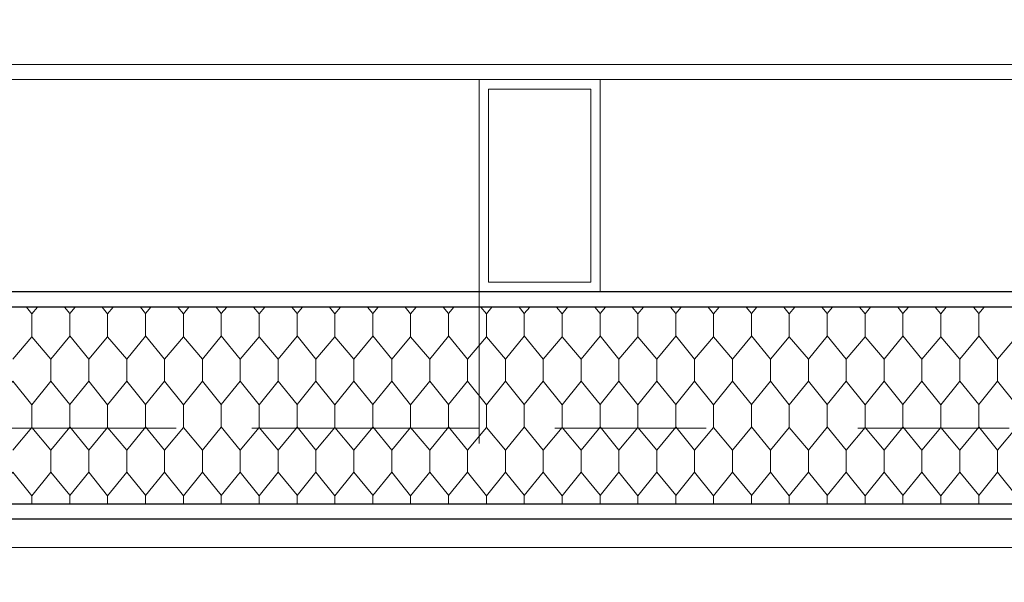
# Model space of a CAD drawing. Header units: metres. Extents: x 1306 to 1412, y -79 to 41.
# Tile 625 of 656: x 1349.917 to 1350.567, y 16.87 to 17.241. Entities that reach past the tile are written whole.
import ezdxf

# ---------------------------------------------------------------- set-up
doc = ezdxf.new("R2010")
doc.units = ezdxf.units.M
doc.header["$PDMODE"] = 65
doc.linetypes.add('AUSGEZOGEN', pattern=[0])
doc.linetypes.add('VERDECKT2_S2', pattern=[0.15, 0.1, -0.05])
doc.layers.add('XR$2$_40732', color=7, linetype='Continuous')
for name, color, linetype, lineweight in [('XR$2$Fenster', 3, 'AUSGEZOGEN', 18), ('XR$2$Wand Mauerwerk nt', 7, 'AUSGEZOGEN', 25), ('XR$3$Maßlinie 1_50', 7, 'AUSGEZOGEN', 25), ('XR$5$Muster', 4, 'AUSGEZOGEN', 13)]:
    doc.layers.add(name, color=color, linetype=linetype, lineweight=lineweight)
doc.styles.add('ARIAL', font='arial.ttf')
doc.dimstyles.new('DIMSTYLE_11', dxfattribs={"dimtxt": 0.15, "dimasz": 0.03, "dimexe": 0, "dimexo": 0, "dimgap": 0.075, "dimtad": 2, "dimrnd": 0.005, "dimzin": 4, "dimdsep": 46, "dimtxsty": 'ARIAL', "dimblk1": 'ALL_ML_STRICH', "dimblk2": 'ALL_ML_STRICH', "dimsah": 1, "dimcen": 0, "dimclrd": 3, "dimclre": 3, "dimclrt": 3, "dimadec": 0, "dimazin": 0, "dimtfac": 1, "dimtdec": 0, "dimtix": 1, "dimtmove": 2, "dimatfit": 3, "dimfxl": 0, "dimtzin": 0, "dimlwd": 0, "dimlwe": 25, "dimarcsym": 0})
doc.dimstyles.new('DIMSTYLE_12', dxfattribs={"dimtxt": 0.15, "dimasz": 0.03, "dimexe": 0, "dimexo": 0, "dimgap": 0.075, "dimtad": 2, "dimdec": 3, "dimrnd": 0.005, "dimzin": 4, "dimdsep": 46, "dimtxsty": 'ARIAL', "dimblk1": 'ALL_ML_STRICH', "dimblk2": 'ALL_ML_STRICH', "dimsah": 1, "dimcen": 0, "dimclrd": 3, "dimclre": 3, "dimclrt": 3, "dimadec": 0, "dimazin": 0, "dimtfac": 1, "dimtdec": 0, "dimtix": 1, "dimtmove": 2, "dimatfit": 3, "dimfxl": 0, "dimtzin": 0, "dimlwd": 0, "dimlwe": 25, "dimarcsym": 0})
doc.dimstyles.new('DIMSTYLE_24', dxfattribs={"dimtxt": 0.225, "dimasz": 0.15, "dimexe": 0, "dimexo": 0, "dimgap": 0.1125, "dimtad": 2, "dimrnd": 0.005, "dimzin": 4, "dimdsep": 46, "dimtxsty": 'ARIAL', "dimblk1": 'ALL_ML_STRICH', "dimblk2": 'ALL_ML_STRICH', "dimsah": 1, "dimcen": 0, "dimclrd": 3, "dimclre": 3, "dimclrt": 3, "dimadec": 0, "dimazin": 0, "dimtfac": 1, "dimtdec": 0, "dimtix": 1, "dimtmove": 2, "dimatfit": 3, "dimfxl": 0, "dimtzin": 0, "dimlwd": 0, "dimlwe": 25, "dimarcsym": 0})
doc.dimstyles.new('DIMSTYLE_9', dxfattribs={"dimtxt": 0.15, "dimasz": 0.03, "dimexe": 0, "dimexo": 0, "dimgap": 0.075, "dimtad": 2, "dimdec": 1, "dimlfac": 100, "dimrnd": 0.5, "dimzin": 4, "dimdsep": 46, "dimtxsty": 'ARIAL', "dimblk1": 'ALL_ML_STRICH', "dimblk2": 'ALL_ML_STRICH', "dimsah": 1, "dimcen": 0, "dimclrd": 3, "dimclre": 3, "dimclrt": 3, "dimadec": 0, "dimazin": 0, "dimtfac": 1, "dimtdec": 0, "dimtix": 1, "dimtmove": 2, "dimatfit": 3, "dimfxl": 0, "dimtvp": 1.2, "dimtzin": 0, "dimlwd": 0, "dimlwe": 25, "dimarcsym": 0})

# ---------------------------------------------------------------- blocks, each defined once
blk = doc.blocks.new('COMPLEXOBJECT_82')
at = {"layer": 'XR$2$_40732', "color": 3, "linetype": 'AUSGEZOGEN', "lineweight": 13, "transparency": 33554687}
for points in [[(1350.22015, 17.06175), (1350.30015, 17.06175), (1350.30015, 17.20175), (1350.22015, 17.20175), (1350.22015, 17.06175)], [(1350.22645, 17.06805), (1350.29385, 17.06805), (1350.29385, 17.19545), (1350.22645, 17.19545), (1350.22645, 17.06805)]]:
    blk.add_lwpolyline(points, close=True, dxfattribs=at)
blk = doc.blocks.new('ALL_ML_STRICH')
at = {"color": 0, "linetype": 'ByBlock', "lineweight": -2}
for p, q in [((0, -0.5), (0, 0.5)), ((-0.3, -0.3), (0.3, 0.3)), ((-1, 0), (0.5, 0))]:
    blk.add_line(p, q, dxfattribs=at)
blk = doc.blocks.new('*D332')
at = {"layer": 'DEFPOINTS', "color": 3, "linetype": 'AUSGEZOGEN', "lineweight": 25, "transparency": 33554687}
for p in [(1348.37015, 17.43381), (1353.37015, 17.40345), (1348.37015, 9.51056)]:
    blk.add_point(p, dxfattribs=at)
at = {"layer": 'XR$3$Maßlinie 1_50', "color": 3, "linetype": 'AUSGEZOGEN', "lineweight": -2, "transparency": 33554687}
for p, q in [((1348.37015, 9.56056), (1348.37015, 9.51056)), ((1353.37015, 9.56056), (1353.37015, 9.51056)), ((1348.37015, 9.51056), (1353.37015, 9.51056))]:
    blk.add_line(p, q, dxfattribs=at)
at = {"layer": 'XR$3$Maßlinie 1_50', "color": 3, "linetype": 'AUSGEZOGEN', "lineweight": 25, "transparency": 33554687, "xscale": 0.03000000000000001, "yscale": 0.03000000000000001, "zscale": 0.03000000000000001, "rotation": 180}
blk.add_blockref('ALL_ML_STRICH', (1348.37015, 9.51056), dxfattribs=at)
at = {"layer": 'XR$3$Maßlinie 1_50', "color": 3, "linetype": 'AUSGEZOGEN', "lineweight": 25, "transparency": 33554687, "xscale": 0.03000000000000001, "yscale": 0.03000000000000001, "zscale": 0.03000000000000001}
blk.add_blockref('ALL_ML_STRICH', (1353.37015, 9.51056), dxfattribs=at)
at = {"layer": 'XR$3$Maßlinie 1_50', "color": 3, "linetype": 'AUSGEZOGEN', "lineweight": 25, "transparency": 33554687, "insert": (1350.87902, 9.63812), "char_height": 0.15, "width": 0.48, "attachment_point": 5, "style": 'ARIAL'}
blk.add_mtext('\\W0.80;\\A1;{\\A1;{5.00\\H0.099000;\\S^ ;}}', dxfattribs=at)
blk = doc.blocks.new('*D438')
at = {"layer": 'DEFPOINTS', "color": 3, "linetype": 'AUSGEZOGEN', "lineweight": 25, "transparency": 33554687}
for p in [(1342.77015, 19.40255), (1358.49015, 14.43255), (1342.77015, 7.11056)]:
    blk.add_point(p, dxfattribs=at)
at = {"layer": 'XR$3$Maßlinie 1_50', "color": 3, "linetype": 'AUSGEZOGEN', "lineweight": -2, "transparency": 33554687}
for p, q in [((1342.77015, 7.71056), (1342.77015, 7.11056)), ((1342.77015, 7.11056), (1358.49015, 7.11056)), ((1358.49015, 7.11056), (1358.49015, 7.11056))]:
    blk.add_line(p, q, dxfattribs=at)
at = {"layer": 'XR$3$Maßlinie 1_50', "color": 3, "linetype": 'AUSGEZOGEN', "lineweight": 25, "transparency": 33554687, "xscale": 0.15, "yscale": 0.15, "zscale": 0.15, "rotation": 180}
blk.add_blockref('ALL_ML_STRICH', (1342.77015, 7.11056), dxfattribs=at)
at = {"layer": 'XR$3$Maßlinie 1_50', "color": 3, "linetype": 'AUSGEZOGEN', "lineweight": 25, "transparency": 33554687, "xscale": 0.15, "yscale": 0.15, "zscale": 0.15}
blk.add_blockref('ALL_ML_STRICH', (1358.49015, 7.11056), dxfattribs=at)
at = {"layer": 'XR$3$Maßlinie 1_50', "color": 3, "linetype": 'AUSGEZOGEN', "lineweight": 25, "transparency": 33554687, "insert": (1350.63684, 7.2769), "char_height": 0.225, "width": 0.9, "attachment_point": 5, "style": 'ARIAL'}
blk.add_mtext('\\W0.80;\\A1;{\\fArial|i0|b1;\\A1;{15.72\\H0.148500;\\S^ ;}}', dxfattribs=at)
blk = doc.blocks.new('*D443')
at = {"layer": 'DEFPOINTS', "color": 3, "linetype": 'AUSGEZOGEN', "lineweight": 25, "transparency": 33554687}
for p in [(1369.39624, 16.76175), (1340.42407, 16.64675), (1369.39624, 16.64675)]:
    blk.add_point(p, dxfattribs=at)
at = {"layer": 'XR$3$Maßlinie 1_50', "color": 3, "linetype": 'AUSGEZOGEN', "lineweight": -2, "transparency": 33554687}
for p, q in [((1340.47407, 16.76175), (1340.42407, 16.76175)), ((1340.42407, 16.64675), (1340.42407, 16.76175)), ((1340.47407, 16.64675), (1340.42407, 16.64675))]:
    blk.add_line(p, q, dxfattribs=at)
at = {"layer": 'XR$3$Maßlinie 1_50', "color": 3, "linetype": 'AUSGEZOGEN', "lineweight": 25, "transparency": 33554687, "xscale": 0.03000000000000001, "yscale": 0.03000000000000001, "zscale": 0.03000000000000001}
for p, rotation in [((1340.42407, 16.76175), 90), ((1340.42407, 16.64675), 270)]:
    blk.add_blockref('ALL_ML_STRICH', p, dxfattribs=dict(at, rotation=rotation))
at = {"layer": 'XR$3$Maßlinie 1_50', "color": 3, "linetype": 'AUSGEZOGEN', "lineweight": 25, "transparency": 33554687, "insert": (1340.28407, 16.75306), "char_height": 0.15, "width": 0.48, "attachment_point": 5, "rotation": 90, "style": 'ARIAL'}
blk.add_mtext('\\W0.80;\\A1;{\\A1;{11\\H0.099000;\\S5^ ;}}', dxfattribs=at)
blk = doc.blocks.new('*D444')
at = {"layer": 'DEFPOINTS', "color": 3, "linetype": 'AUSGEZOGEN', "lineweight": 25, "transparency": 33554687}
for p in [(1369.39624, 18.64675), (1340.42407, 16.76175), (1369.39624, 16.76175)]:
    blk.add_point(p, dxfattribs=at)
at = {"layer": 'XR$3$Maßlinie 1_50', "color": 3, "linetype": 'AUSGEZOGEN', "lineweight": -2, "transparency": 33554687}
for p, q in [((1340.47407, 18.64675), (1340.42407, 18.64675)), ((1340.42407, 16.76175), (1340.42407, 18.64675)), ((1340.47407, 16.76175), (1340.42407, 16.76175))]:
    blk.add_line(p, q, dxfattribs=at)
at = {"layer": 'XR$3$Maßlinie 1_50', "color": 3, "linetype": 'AUSGEZOGEN', "lineweight": 25, "transparency": 33554687, "xscale": 0.03000000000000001, "yscale": 0.03000000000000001, "zscale": 0.03000000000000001}
for p, rotation in [((1340.42407, 18.64675), 90), ((1340.42407, 16.76175), 270)]:
    blk.add_blockref('ALL_ML_STRICH', p, dxfattribs=dict(at, rotation=rotation))
at = {"layer": 'XR$3$Maßlinie 1_50', "color": 3, "linetype": 'AUSGEZOGEN', "lineweight": 25, "transparency": 33554687, "insert": (1340.29652, 17.72516), "char_height": 0.15, "width": 0.6, "attachment_point": 5, "rotation": 90, "style": 'ARIAL'}
blk.add_mtext('\\W0.80;\\A1;{\\A1;{1.88\\H0.099000;\\S5^ ;}}', dxfattribs=at)
blk = doc.blocks.new('*D459')
at = {"layer": 'DEFPOINTS', "color": 3, "linetype": 'AUSGEZOGEN', "lineweight": 25, "transparency": 33554687}
for p in [(1366.66016, 19.77175), (1339.62407, 12.38675), (1366.6683, 12.38675)]:
    blk.add_point(p, dxfattribs=at)
at = {"layer": 'XR$3$Maßlinie 1_50', "color": 3, "linetype": 'AUSGEZOGEN', "lineweight": -2, "transparency": 33554687}
for p, q in [((1339.67407, 19.77175), (1339.62407, 19.77175)), ((1339.62407, 12.38675), (1339.62407, 19.77175)), ((1339.67407, 12.38675), (1339.62407, 12.38675))]:
    blk.add_line(p, q, dxfattribs=at)
at = {"layer": 'XR$3$Maßlinie 1_50', "color": 3, "linetype": 'AUSGEZOGEN', "lineweight": 25, "transparency": 33554687, "xscale": 0.03000000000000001, "yscale": 0.03000000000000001, "zscale": 0.03000000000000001}
for p, rotation in [((1339.62407, 19.77175), 90), ((1339.62407, 12.38675), 270)]:
    blk.add_blockref('ALL_ML_STRICH', p, dxfattribs=dict(at, rotation=rotation))
at = {"layer": 'XR$3$Maßlinie 1_50', "color": 3, "linetype": 'AUSGEZOGEN', "lineweight": 25, "transparency": 33554687, "insert": (1339.49641, 16.10016), "char_height": 0.15, "width": 0.6, "attachment_point": 5, "rotation": 90, "style": 'ARIAL'}
blk.add_mtext('\\W0.80;\\A1;{\\A1;{7.38\\H0.099000;\\S5^ ;}}', dxfattribs=at)
blk = doc.blocks.new('*D470')
at = {"layer": 'DEFPOINTS', "color": 3, "linetype": 'AUSGEZOGEN', "lineweight": 25, "transparency": 33554687}
for p in [(1366.20544, 19.77175), (1338.82407, 12.38675), (1366.11182, 12.38675)]:
    blk.add_point(p, dxfattribs=at)
at = {"layer": 'XR$3$Maßlinie 1_50', "color": 3, "linetype": 'AUSGEZOGEN', "lineweight": -2, "transparency": 33554687}
for p, q in [((1338.87407, 19.77175), (1338.82407, 19.77175)), ((1338.82407, 12.38675), (1338.82407, 19.77175)), ((1338.87407, 12.38675), (1338.82407, 12.38675))]:
    blk.add_line(p, q, dxfattribs=at)
at = {"layer": 'XR$3$Maßlinie 1_50', "color": 3, "linetype": 'AUSGEZOGEN', "lineweight": 25, "transparency": 33554687, "xscale": 0.03000000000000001, "yscale": 0.03000000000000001, "zscale": 0.03000000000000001}
for p, rotation in [((1338.82407, 19.77175), 90), ((1338.82407, 12.38675), 270)]:
    blk.add_blockref('ALL_ML_STRICH', p, dxfattribs=dict(at, rotation=rotation))
at = {"layer": 'XR$3$Maßlinie 1_50', "color": 3, "linetype": 'AUSGEZOGEN', "lineweight": 25, "transparency": 33554687, "insert": (1338.69641, 16.10016), "char_height": 0.15, "width": 0.6, "attachment_point": 5, "rotation": 90, "style": 'ARIAL'}
blk.add_mtext('\\W0.80;\\A1;{\\A1;{7.38\\H0.099000;\\S5^ ;}}', dxfattribs=at)
blk = doc.blocks.new('*D482')
at = {"layer": 'DEFPOINTS', "color": 3, "linetype": 'AUSGEZOGEN', "lineweight": 25, "transparency": 33554687}
for p in [(1357.93808, 16.91175), (1338.02407, 12.38675), (1362.48388, 12.38675)]:
    blk.add_point(p, dxfattribs=at)
at = {"layer": 'XR$3$Maßlinie 1_50', "color": 3, "linetype": 'AUSGEZOGEN', "lineweight": -2, "transparency": 33554687}
for p, q in [((1338.07407, 16.91175), (1338.02407, 16.91175)), ((1338.02407, 12.38675), (1338.02407, 16.91175)), ((1338.07407, 12.38675), (1338.02407, 12.38675))]:
    blk.add_line(p, q, dxfattribs=at)
at = {"layer": 'XR$3$Maßlinie 1_50', "color": 3, "linetype": 'AUSGEZOGEN', "lineweight": 25, "transparency": 33554687, "xscale": 0.03000000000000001, "yscale": 0.03000000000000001, "zscale": 0.03000000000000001}
for p, rotation in [((1338.02407, 16.91175), 90), ((1338.02407, 12.38675), 270)]:
    blk.add_blockref('ALL_ML_STRICH', p, dxfattribs=dict(at, rotation=rotation))
at = {"layer": 'XR$3$Maßlinie 1_50', "color": 3, "linetype": 'AUSGEZOGEN', "lineweight": 25, "transparency": 33554687, "insert": (1337.89652, 14.67016), "char_height": 0.15, "width": 0.6, "attachment_point": 5, "rotation": 90, "style": 'ARIAL'}
blk.add_mtext('\\W0.80;\\A1;{\\A1;{4.52\\H0.099000;\\S5^ ;}}', dxfattribs=at)
blk = doc.blocks.new('*D483')
at = {"layer": 'DEFPOINTS', "color": 3, "linetype": 'AUSGEZOGEN', "lineweight": 25, "transparency": 33554687}
for p in [(1360.44309, 17.06175), (1338.02407, 16.91175), (1357.93808, 16.91175)]:
    blk.add_point(p, dxfattribs=at)
at = {"layer": 'XR$3$Maßlinie 1_50', "color": 3, "linetype": 'AUSGEZOGEN', "lineweight": -2, "transparency": 33554687}
for p, q in [((1338.07407, 17.06175), (1338.02407, 17.06175)), ((1338.02407, 16.91175), (1338.02407, 17.06175)), ((1338.07407, 16.91175), (1338.02407, 16.91175))]:
    blk.add_line(p, q, dxfattribs=at)
at = {"layer": 'XR$3$Maßlinie 1_50', "color": 3, "linetype": 'AUSGEZOGEN', "lineweight": 25, "transparency": 33554687, "xscale": 0.03000000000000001, "yscale": 0.03000000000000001, "zscale": 0.03000000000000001}
for p, rotation in [((1338.02407, 17.06175), 90), ((1338.02407, 16.91175), 270)]:
    blk.add_blockref('ALL_ML_STRICH', p, dxfattribs=dict(at, rotation=rotation))
at = {"layer": 'XR$3$Maßlinie 1_50', "color": 3, "linetype": 'AUSGEZOGEN', "lineweight": 25, "transparency": 33554687, "insert": (1337.88152, 16.98088), "char_height": 0.15, "width": 0.48, "attachment_point": 5, "rotation": 90, "style": 'ARIAL'}
blk.add_mtext('\\W0.80;\\A1;{\\A1;{15\\H0.099000;\\S^ ;}}', dxfattribs=at)
blk = doc.blocks.new('*D484')
at = {"layer": 'DEFPOINTS', "color": 3, "linetype": 'AUSGEZOGEN', "lineweight": 25, "transparency": 33554687}
for p in [(1360.44309, 17.46175), (1338.02407, 17.06175), (1360.44309, 17.06175)]:
    blk.add_point(p, dxfattribs=at)
at = {"layer": 'XR$3$Maßlinie 1_50', "color": 3, "linetype": 'AUSGEZOGEN', "lineweight": -2, "transparency": 33554687}
for p, q in [((1338.07407, 17.46175), (1338.02407, 17.46175)), ((1338.02407, 17.06175), (1338.02407, 17.46175)), ((1338.07407, 17.06175), (1338.02407, 17.06175))]:
    blk.add_line(p, q, dxfattribs=at)
at = {"layer": 'XR$3$Maßlinie 1_50', "color": 3, "linetype": 'AUSGEZOGEN', "lineweight": 25, "transparency": 33554687, "xscale": 0.03000000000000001, "yscale": 0.03000000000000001, "zscale": 0.03000000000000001}
for p, rotation in [((1338.02407, 17.46175), 90), ((1338.02407, 17.06175), 270)]:
    blk.add_blockref('ALL_ML_STRICH', p, dxfattribs=dict(at, rotation=rotation))
at = {"layer": 'XR$3$Maßlinie 1_50', "color": 3, "linetype": 'AUSGEZOGEN', "lineweight": 25, "transparency": 33554687, "insert": (1337.89652, 17.25653), "char_height": 0.15, "width": 0.48, "attachment_point": 5, "rotation": 90, "style": 'ARIAL'}
blk.add_mtext('\\W0.80;\\A1;{\\A1;{40\\H0.099000;\\S^ ;}}', dxfattribs=at)
blk = doc.blocks.new('*D490')
at = {"layer": 'DEFPOINTS', "color": 3, "linetype": 'AUSGEZOGEN', "lineweight": 25, "transparency": 33554687}
for p in [(1361.10464, 17.06175), (1337.22407, 16.82175), (1361.40464, 16.82175)]:
    blk.add_point(p, dxfattribs=at)
at = {"layer": 'XR$3$Maßlinie 1_50', "color": 3, "linetype": 'AUSGEZOGEN', "lineweight": -2, "transparency": 33554687}
for p, q in [((1337.27407, 17.06175), (1337.22407, 17.06175)), ((1337.22407, 16.82175), (1337.22407, 17.06175)), ((1337.27407, 16.82175), (1337.22407, 16.82175))]:
    blk.add_line(p, q, dxfattribs=at)
at = {"layer": 'XR$3$Maßlinie 1_50', "color": 3, "linetype": 'AUSGEZOGEN', "lineweight": 25, "transparency": 33554687, "xscale": 0.03000000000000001, "yscale": 0.03000000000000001, "zscale": 0.03000000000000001}
for p, rotation in [((1337.22407, 17.06175), 90), ((1337.22407, 16.82175), 270)]:
    blk.add_blockref('ALL_ML_STRICH', p, dxfattribs=dict(at, rotation=rotation))
at = {"layer": 'XR$3$Maßlinie 1_50', "color": 3, "linetype": 'AUSGEZOGEN', "lineweight": 25, "transparency": 33554687, "insert": (1336.36969, 16.90657), "char_height": 0.15, "width": 0.48, "attachment_point": 5, "rotation": 90, "style": 'ARIAL'}
blk.add_mtext('\\W0.80;\\A1;{\\A1;{24\\H0.099000;\\S^ ;}}', dxfattribs=at)
blk = doc.blocks.new('*D491')
at = {"layer": 'DEFPOINTS', "color": 3, "linetype": 'AUSGEZOGEN', "lineweight": 25, "transparency": 33554687}
for p in [(1351.26204, 17.46175), (1337.22407, 17.06175), (1361.10464, 17.06175)]:
    blk.add_point(p, dxfattribs=at)
at = {"layer": 'XR$3$Maßlinie 1_50', "color": 3, "linetype": 'AUSGEZOGEN', "lineweight": -2, "transparency": 33554687}
for p, q in [((1337.27407, 17.46175), (1337.22407, 17.46175)), ((1337.22407, 17.06175), (1337.22407, 17.46175)), ((1337.27407, 17.06175), (1337.22407, 17.06175))]:
    blk.add_line(p, q, dxfattribs=at)
at = {"layer": 'XR$3$Maßlinie 1_50', "color": 3, "linetype": 'AUSGEZOGEN', "lineweight": 25, "transparency": 33554687, "xscale": 0.03000000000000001, "yscale": 0.03000000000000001, "zscale": 0.03000000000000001}
for p, rotation in [((1337.22407, 17.46175), 90), ((1337.22407, 17.06175), 270)]:
    blk.add_blockref('ALL_ML_STRICH', p, dxfattribs=dict(at, rotation=rotation))
at = {"layer": 'XR$3$Maßlinie 1_50', "color": 3, "linetype": 'AUSGEZOGEN', "lineweight": 25, "transparency": 33554687, "insert": (1337.09652, 17.25653), "char_height": 0.15, "width": 0.48, "attachment_point": 5, "rotation": 90, "style": 'ARIAL'}
blk.add_mtext('\\W0.80;\\A1;{\\A1;{40\\H0.099000;\\S^ ;}}', dxfattribs=at)
blk = doc.blocks.new('*D546')
at = {"layer": 'DEFPOINTS', "color": 3, "linetype": 'AUSGEZOGEN', "lineweight": 25, "transparency": 33554687}
for p in [(1348.72015, 17.06175), (1350.22015, 17.06175), (1348.72015, 10.31056)]:
    blk.add_point(p, dxfattribs=at)
at = {"layer": 'XR$3$Maßlinie 1_50', "color": 3, "linetype": 'AUSGEZOGEN', "lineweight": -2, "transparency": 33554687}
for p, q in [((1348.72015, 10.36056), (1348.72015, 10.31056)), ((1350.22015, 10.36056), (1350.22015, 10.31056)), ((1348.72015, 10.31056), (1350.22015, 10.31056))]:
    blk.add_line(p, q, dxfattribs=at)
at = {"layer": 'XR$3$Maßlinie 1_50', "color": 3, "linetype": 'AUSGEZOGEN', "lineweight": 25, "transparency": 33554687, "xscale": 0.03000000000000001, "yscale": 0.03000000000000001, "zscale": 0.03000000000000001, "rotation": 180}
blk.add_blockref('ALL_ML_STRICH', (1348.72015, 10.31056), dxfattribs=at)
at = {"layer": 'XR$3$Maßlinie 1_50', "color": 3, "linetype": 'AUSGEZOGEN', "lineweight": 25, "transparency": 33554687, "xscale": 0.03000000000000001, "yscale": 0.03000000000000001, "zscale": 0.03000000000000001}
blk.add_blockref('ALL_ML_STRICH', (1350.22015, 10.31056), dxfattribs=at)
at = {"layer": 'XR$3$Maßlinie 1_50', "color": 3, "linetype": 'AUSGEZOGEN', "lineweight": 25, "transparency": 33554687, "insert": (1349.47902, 10.43812), "char_height": 0.15, "width": 0.48, "attachment_point": 5, "style": 'ARIAL'}
blk.add_mtext('\\W0.80;\\A1;{\\A1;{1.50\\H0.099000;\\S^ ;}}', dxfattribs=at)
at = {"layer": 'XR$3$Maßlinie 1_50', "color": 3, "linetype": 'AUSGEZOGEN', "lineweight": 25, "transparency": 33554687, "insert": (1349.31102, 10.25483), "char_height": 0.15, "width": 0.0075, "attachment_point": 1, "line_spacing_factor": 0.60241, "style": 'ARIAL'}
blk.add_mtext('\\W0.80;\\A1;{1.00\\H0.099000;\\S^ ;}', dxfattribs=at)
blk = doc.blocks.new('*D547')
at = {"layer": 'DEFPOINTS', "color": 3, "linetype": 'AUSGEZOGEN', "lineweight": 25, "transparency": 33554687}
for p in [(1350.22015, 17.06175), (1351.52015, 17.06175), (1350.22015, 10.31056)]:
    blk.add_point(p, dxfattribs=at)
at = {"layer": 'XR$3$Maßlinie 1_50', "color": 3, "linetype": 'AUSGEZOGEN', "lineweight": -2, "transparency": 33554687}
for p, q in [((1350.22015, 10.36056), (1350.22015, 10.31056)), ((1351.52015, 10.36056), (1351.52015, 10.31056)), ((1350.22015, 10.31056), (1351.52015, 10.31056))]:
    blk.add_line(p, q, dxfattribs=at)
at = {"layer": 'XR$3$Maßlinie 1_50', "color": 3, "linetype": 'AUSGEZOGEN', "lineweight": 25, "transparency": 33554687, "xscale": 0.03000000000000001, "yscale": 0.03000000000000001, "zscale": 0.03000000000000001, "rotation": 180}
blk.add_blockref('ALL_ML_STRICH', (1350.22015, 10.31056), dxfattribs=at)
at = {"layer": 'XR$3$Maßlinie 1_50', "color": 3, "linetype": 'AUSGEZOGEN', "lineweight": 25, "transparency": 33554687, "xscale": 0.03000000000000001, "yscale": 0.03000000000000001, "zscale": 0.03000000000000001}
blk.add_blockref('ALL_ML_STRICH', (1351.52015, 10.31056), dxfattribs=at)
at = {"layer": 'XR$3$Maßlinie 1_50', "color": 3, "linetype": 'AUSGEZOGEN', "lineweight": 25, "transparency": 33554687, "insert": (1350.87902, 10.43822), "char_height": 0.15, "width": 0.48, "attachment_point": 5, "style": 'ARIAL'}
blk.add_mtext('\\W0.80;\\A1;{\\A1;{1.30\\H0.099000;\\S^ ;}}', dxfattribs=at)
blk = doc.blocks.new('MUSTER_0')
at = {"layer": 'XR$5$Muster', "color": 52, "linetype": 'AUSGEZOGEN', "lineweight": 13, "transparency": 33554687}
for p, q in [((1349.95, 17.0475), (1349.94653, 17.05175)), ((1349.95, 17.04738), (1349.95355, 17.05175)), ((1350, 17.0475), (1349.99653, 17.05175)), ((1350, 17.04738), (1350.00355, 17.05175)), ((1350.05, 17.0475), (1350.04653, 17.05175)), ((1350.05, 17.04738), (1350.05355, 17.05175)), ((1350.1, 17.0475), (1350.09653, 17.05175)), ((1350.1, 17.04738), (1350.10355, 17.05175)), ((1350.15, 17.0475), (1350.14653, 17.05175)), ((1350.15, 17.04738), (1350.15355, 17.05175)), ((1350.2, 17.0475), (1350.19653, 17.05175)), ((1350.2, 17.04738), (1350.20355, 17.05175)), ((1350.25, 17.0475), (1350.24653, 17.05175)), ((1350.25, 17.04738), (1350.25355, 17.05175)), ((1350.3, 17.0475), (1350.29653, 17.05175)), ((1350.3, 17.04738), (1350.30355, 17.05175)), ((1350.35, 17.0475), (1350.34653, 17.05175)), ((1350.35, 17.04738), (1350.35355, 17.05175)), ((1350.4, 17.0475), (1350.39653, 17.05175)), ((1350.4, 17.04738), (1350.40355, 17.05175)), ((1350.45, 17.0475), (1350.44653, 17.05175)), ((1350.45, 17.04738), (1350.45355, 17.05175)), ((1350.5, 17.0475), (1350.49653, 17.05175)), ((1350.5, 17.04738), (1350.50355, 17.05175)), ((1350.55, 17.0475), (1350.54653, 17.05175)), ((1350.55, 17.04738), (1350.55355, 17.05175)), ((1349.92495, 17.04726), (1349.92495, 17.04)), ((1349.95, 17.04), (1349.95, 17.04738)), ((1349.97495, 17.04726), (1349.97495, 17.04)), ((1350, 17.04), (1350, 17.04738)), ((1350.02495, 17.04726), (1350.02495, 17.04)), ((1350.05, 17.04), (1350.05, 17.04738)), ((1350.07495, 17.04726), (1350.07495, 17.04)), ((1350.1, 17.04), (1350.1, 17.04738)), ((1350.12495, 17.04726), (1350.12495, 17.04)), ((1350.15, 17.04), (1350.15, 17.04738)), ((1350.17495, 17.04726), (1350.17495, 17.04)), ((1350.2, 17.04), (1350.2, 17.04738)), ((1350.22495, 17.04726), (1350.22495, 17.04)), ((1350.25, 17.04), (1350.25, 17.04738)), ((1350.27495, 17.04726), (1350.27495, 17.04)), ((1350.3, 17.04), (1350.3, 17.04738)), ((1350.32495, 17.04726), (1350.32495, 17.04)), ((1350.35, 17.04), (1350.35, 17.04738)), ((1350.37495, 17.04726), (1350.37495, 17.04)), ((1350.4, 17.04), (1350.4, 17.04738)), ((1350.42495, 17.04726), (1350.42495, 17.04)), ((1350.45, 17.04), (1350.45, 17.04738)), ((1350.47495, 17.04726), (1350.47495, 17.04)), ((1350.5, 17.04), (1350.5, 17.04738)), ((1350.52495, 17.04726), (1350.52495, 17.04)), ((1350.55, 17.04), (1350.55, 17.04738)), ((1349.92495, 17.03214), (1349.92495, 17.04)), ((1349.95, 17.03262), (1349.95, 17.04)), ((1349.97495, 17.03214), (1349.97495, 17.04)), ((1350, 17.03262), (1350, 17.04)), ((1350.02495, 17.03214), (1350.02495, 17.04)), ((1350.05, 17.03262), (1350.05, 17.04)), ((1350.07495, 17.03214), (1350.07495, 17.04)), ((1350.1, 17.03262), (1350.1, 17.04)), ((1350.12495, 17.03214), (1350.12495, 17.04)), ((1350.15, 17.03262), (1350.15, 17.04)), ((1350.17495, 17.03214), (1350.17495, 17.04)), ((1350.2, 17.03262), (1350.2, 17.04)), ((1350.22495, 17.03214), (1350.22495, 17.04)), ((1350.25, 17.03262), (1350.25, 17.04)), ((1350.27495, 17.03214), (1350.27495, 17.04)), ((1350.3, 17.03262), (1350.3, 17.04)), ((1350.32495, 17.03214), (1350.32495, 17.04)), ((1350.35, 17.03262), (1350.35, 17.04)), ((1350.37495, 17.03214), (1350.37495, 17.04)), ((1350.4, 17.03262), (1350.4, 17.04)), ((1350.42495, 17.03214), (1350.42495, 17.04)), ((1350.45, 17.03262), (1350.45, 17.04)), ((1350.47495, 17.03214), (1350.47495, 17.04)), ((1350.5, 17.03262), (1350.5, 17.04)), ((1350.52495, 17.03214), (1350.52495, 17.04)), ((1350.55, 17.03262), (1350.55, 17.04)), ((1349.95, 17.0325), (1349.93755, 17.01726)), ((1349.96245, 17.01726), (1349.95, 17.03262)), ((1350, 17.0325), (1349.98755, 17.01726)), ((1350.01245, 17.01726), (1350, 17.03262)), ((1350.05, 17.0325), (1350.03755, 17.01726)), ((1350.06245, 17.01726), (1350.05, 17.03262)), ((1350.1, 17.0325), (1350.08755, 17.01726)), ((1350.11245, 17.01726), (1350.1, 17.03262)), ((1350.15, 17.0325), (1350.13755, 17.01726)), ((1350.16245, 17.01726), (1350.15, 17.03262)), ((1350.2, 17.0325), (1350.18755, 17.01726)), ((1350.21245, 17.01726), (1350.2, 17.03262)), ((1350.25, 17.0325), (1350.23755, 17.01726)), ((1350.26245, 17.01726), (1350.25, 17.03262)), ((1350.3, 17.0325), (1350.28755, 17.01726)), ((1350.31245, 17.01726), (1350.3, 17.03262)), ((1350.35, 17.0325), (1350.33755, 17.01726)), ((1350.36245, 17.01726), (1350.35, 17.03262)), ((1350.4, 17.0325), (1350.38755, 17.01726)), ((1350.41245, 17.01726), (1350.4, 17.03262)), ((1350.45, 17.0325), (1350.43755, 17.01726)), ((1350.46245, 17.01726), (1350.45, 17.03262)), ((1350.5, 17.0325), (1350.48755, 17.01726)), ((1350.51245, 17.01726), (1350.5, 17.03262)), ((1350.55, 17.0325), (1350.53755, 17.01726)), ((1350.56245, 17.01726), (1350.55, 17.03262)), ((1349.93755, 17.00274), (1349.93755, 17.01726)), ((1349.96245, 17.01726), (1349.96245, 17.00274)), ((1349.98755, 17.00274), (1349.98755, 17.01726)), ((1350.01245, 17.01726), (1350.01245, 17.00274)), ((1350.03755, 17.00274), (1350.03755, 17.01726)), ((1350.06245, 17.01726), (1350.06245, 17.00274)), ((1350.08755, 17.00274), (1350.08755, 17.01726)), ((1350.11245, 17.01726), (1350.11245, 17.00274)), ((1350.13755, 17.00274), (1350.13755, 17.01726)), ((1350.16245, 17.01726), (1350.16245, 17.00274)), ((1350.18755, 17.00274), (1350.18755, 17.01726)), ((1350.21245, 17.01726), (1350.21245, 17.00274)), ((1350.23755, 17.00274), (1350.23755, 17.01726)), ((1350.26245, 17.01726), (1350.26245, 17.00274)), ((1350.28755, 17.00274), (1350.28755, 17.01726)), ((1350.31245, 17.01726), (1350.31245, 17.00274)), ((1350.33755, 17.00274), (1350.33755, 17.01726)), ((1350.36245, 17.01726), (1350.36245, 17.00274)), ((1350.38755, 17.00274), (1350.38755, 17.01726)), ((1350.41245, 17.01726), (1350.41245, 17.00274)), ((1350.43755, 17.00274), (1350.43755, 17.01726)), ((1350.46245, 17.01726), (1350.46245, 17.00274)), ((1350.48755, 17.00274), (1350.48755, 17.01726)), ((1350.51245, 17.01726), (1350.51245, 17.00274)), ((1350.53755, 17.00274), (1350.53755, 17.01726)), ((1350.56245, 17.01726), (1350.56245, 17.00274)), ((1349.95, 16.9875), (1349.93755, 17.00274)), ((1350, 16.9875), (1349.98755, 17.00274)), ((1350.05, 16.9875), (1350.03755, 17.00274)), ((1350.1, 16.9875), (1350.08755, 17.00274)), ((1350.15, 16.9875), (1350.13755, 17.00274)), ((1350.2, 16.9875), (1350.18755, 17.00274)), ((1350.25, 16.9875), (1350.23755, 17.00274)), ((1350.3, 16.9875), (1350.28755, 17.00274)), ((1350.35, 16.9875), (1350.33755, 17.00274)), ((1350.4, 16.9875), (1350.38755, 17.00274)), ((1350.45, 16.9875), (1350.43755, 17.00274)), ((1350.5, 16.9875), (1350.48755, 17.00274)), ((1350.55, 16.9875), (1350.53755, 17.00274)), ((1349.92495, 16.98726), (1349.92495, 16.98)), ((1349.95, 16.98), (1349.95, 16.98738)), ((1349.97495, 16.98726), (1349.97495, 16.98)), ((1350, 16.98), (1350, 16.98738)), ((1350.02495, 16.98726), (1350.02495, 16.98)), ((1350.05, 16.98), (1350.05, 16.98738)), ((1350.07495, 16.98726), (1350.07495, 16.98)), ((1350.1, 16.98), (1350.1, 16.98738)), ((1350.12495, 16.98726), (1350.12495, 16.98)), ((1350.15, 16.98), (1350.15, 16.98738)), ((1350.17495, 16.98726), (1350.17495, 16.98)), ((1350.2, 16.98), (1350.2, 16.98738)), ((1350.22495, 16.98726), (1350.22495, 16.98)), ((1350.25, 16.98), (1350.25, 16.98738)), ((1350.27495, 16.98726), (1350.27495, 16.98)), ((1350.3, 16.98), (1350.3, 16.98738)), ((1350.32495, 16.98726), (1350.32495, 16.98)), ((1350.35, 16.98), (1350.35, 16.98738)), ((1350.37495, 16.98726), (1350.37495, 16.98)), ((1350.4, 16.98), (1350.4, 16.98738)), ((1350.42495, 16.98726), (1350.42495, 16.98)), ((1350.45, 16.98), (1350.45, 16.98738)), ((1350.47495, 16.98726), (1350.47495, 16.98)), ((1350.5, 16.98), (1350.5, 16.98738)), ((1350.52495, 16.98726), (1350.52495, 16.98)), ((1350.55, 16.98), (1350.55, 16.98738)), ((1349.92495, 16.97214), (1349.92495, 16.98)), ((1349.95, 16.97262), (1349.95, 16.98)), ((1349.97495, 16.97214), (1349.97495, 16.98)), ((1350, 16.97262), (1350, 16.98)), ((1350.02495, 16.97214), (1350.02495, 16.98)), ((1350.05, 16.97262), (1350.05, 16.98)), ((1350.07495, 16.97214), (1350.07495, 16.98)), ((1350.1, 16.97262), (1350.1, 16.98)), ((1350.12495, 16.97214), (1350.12495, 16.98)), ((1350.15, 16.97262), (1350.15, 16.98)), ((1350.17495, 16.97214), (1350.17495, 16.98)), ((1350.2, 16.97262), (1350.2, 16.98)), ((1350.22495, 16.97214), (1350.22495, 16.98)), ((1350.25, 16.97262), (1350.25, 16.98)), ((1350.27495, 16.97214), (1350.27495, 16.98)), ((1350.3, 16.97262), (1350.3, 16.98)), ((1350.32495, 16.97214), (1350.32495, 16.98)), ((1350.35, 16.97262), (1350.35, 16.98)), ((1350.37495, 16.97214), (1350.37495, 16.98)), ((1350.4, 16.97262), (1350.4, 16.98)), ((1350.42495, 16.97214), (1350.42495, 16.98)), ((1350.45, 16.97262), (1350.45, 16.98)), ((1350.47495, 16.97214), (1350.47495, 16.98)), ((1350.5, 16.97262), (1350.5, 16.98)), ((1350.52495, 16.97214), (1350.52495, 16.98)), ((1350.55, 16.97262), (1350.55, 16.98)), ((1349.95, 16.9725), (1349.93755, 16.95726)), ((1349.96245, 16.95726), (1349.95, 16.97262)), ((1350, 16.9725), (1349.98755, 16.95726)), ((1350.01245, 16.95726), (1350, 16.97262)), ((1350.05, 16.9725), (1350.03755, 16.95726)), ((1350.06245, 16.95726), (1350.05, 16.97262)), ((1350.1, 16.9725), (1350.08755, 16.95726)), ((1350.11245, 16.95726), (1350.1, 16.97262)), ((1350.15, 16.9725), (1350.13755, 16.95726)), ((1350.16245, 16.95726), (1350.15, 16.97262)), ((1350.2, 16.9725), (1350.18755, 16.95726)), ((1350.21245, 16.95726), (1350.2, 16.97262)), ((1350.25, 16.9725), (1350.23755, 16.95726)), ((1350.26245, 16.95726), (1350.25, 16.97262)), ((1350.3, 16.9725), (1350.28755, 16.95726)), ((1350.31245, 16.95726), (1350.3, 16.97262)), ((1350.35, 16.9725), (1350.33755, 16.95726)), ((1350.36245, 16.95726), (1350.35, 16.97262)), ((1350.4, 16.9725), (1350.38755, 16.95726)), ((1350.41245, 16.95726), (1350.4, 16.97262)), ((1350.45, 16.9725), (1350.43755, 16.95726)), ((1350.46245, 16.95726), (1350.45, 16.97262)), ((1350.5, 16.9725), (1350.48755, 16.95726)), ((1350.51245, 16.95726), (1350.5, 16.97262)), ((1350.55, 16.9725), (1350.53755, 16.95726)), ((1350.56245, 16.95726), (1350.55, 16.97262)), ((1349.93755, 16.94274), (1349.93755, 16.95726)), ((1349.96245, 16.95726), (1349.96245, 16.94274)), ((1349.98755, 16.94274), (1349.98755, 16.95726)), ((1350.01245, 16.95726), (1350.01245, 16.94274)), ((1350.03755, 16.94274), (1350.03755, 16.95726)), ((1350.06245, 16.95726), (1350.06245, 16.94274)), ((1350.08755, 16.94274), (1350.08755, 16.95726)), ((1350.11245, 16.95726), (1350.11245, 16.94274)), ((1350.13755, 16.94274), (1350.13755, 16.95726)), ((1350.16245, 16.95726), (1350.16245, 16.94274)), ((1350.18755, 16.94274), (1350.18755, 16.95726)), ((1350.21245, 16.95726), (1350.21245, 16.94274)), ((1350.23755, 16.94274), (1350.23755, 16.95726)), ((1350.26245, 16.95726), (1350.26245, 16.94274)), ((1350.28755, 16.94274), (1350.28755, 16.95726)), ((1350.31245, 16.95726), (1350.31245, 16.94274)), ((1350.33755, 16.94274), (1350.33755, 16.95726)), ((1350.36245, 16.95726), (1350.36245, 16.94274)), ((1350.38755, 16.94274), (1350.38755, 16.95726)), ((1350.41245, 16.95726), (1350.41245, 16.94274)), ((1350.43755, 16.94274), (1350.43755, 16.95726)), ((1350.46245, 16.95726), (1350.46245, 16.94274)), ((1350.48755, 16.94274), (1350.48755, 16.95726)), ((1350.51245, 16.95726), (1350.51245, 16.94274)), ((1350.53755, 16.94274), (1350.53755, 16.95726)), ((1350.56245, 16.95726), (1350.56245, 16.94274)), ((1349.95, 16.9275), (1349.93755, 16.94274)), ((1350, 16.9275), (1349.98755, 16.94274)), ((1350.05, 16.9275), (1350.03755, 16.94274)), ((1350.1, 16.9275), (1350.08755, 16.94274)), ((1350.15, 16.9275), (1350.13755, 16.94274)), ((1350.2, 16.9275), (1350.18755, 16.94274)), ((1350.25, 16.9275), (1350.23755, 16.94274)), ((1350.3, 16.9275), (1350.28755, 16.94274)), ((1350.35, 16.9275), (1350.33755, 16.94274)), ((1350.4, 16.9275), (1350.38755, 16.94274)), ((1350.45, 16.9275), (1350.43755, 16.94274)), ((1350.5, 16.9275), (1350.48755, 16.94274)), ((1350.55, 16.9275), (1350.53755, 16.94274)), ((1349.92495, 16.92726), (1349.92495, 16.92175)), ((1349.95, 16.92175), (1349.95, 16.92738)), ((1349.97495, 16.92726), (1349.97495, 16.92175)), ((1350, 16.92175), (1350, 16.92738)), ((1350.02495, 16.92726), (1350.02495, 16.92175)), ((1350.05, 16.92175), (1350.05, 16.92738)), ((1350.07495, 16.92726), (1350.07495, 16.92175)), ((1350.1, 16.92175), (1350.1, 16.92738)), ((1350.12495, 16.92726), (1350.12495, 16.92175)), ((1350.15, 16.92175), (1350.15, 16.92738)), ((1350.17495, 16.92726), (1350.17495, 16.92175)), ((1350.2, 16.92175), (1350.2, 16.92738)), ((1350.22495, 16.92726), (1350.22495, 16.92175)), ((1350.25, 16.92175), (1350.25, 16.92738)), ((1350.27495, 16.92726), (1350.27495, 16.92175)), ((1350.3, 16.92175), (1350.3, 16.92738)), ((1350.32495, 16.92726), (1350.32495, 16.92175)), ((1350.35, 16.92175), (1350.35, 16.92738)), ((1350.37495, 16.92726), (1350.37495, 16.92175)), ((1350.4, 16.92175), (1350.4, 16.92738)), ((1350.42495, 16.92726), (1350.42495, 16.92175)), ((1350.45, 16.92175), (1350.45, 16.92738)), ((1350.47495, 16.92726), (1350.47495, 16.92175)), ((1350.5, 16.92175), (1350.5, 16.92738)), ((1350.52495, 16.92726), (1350.52495, 16.92175)), ((1350.55, 16.92175), (1350.55, 16.92738))]:
    blk.add_line(p, q, dxfattribs=at)
for points in [[(1349.92132, 17.05175), (1349.92495, 17.04726), (1349.92861, 17.05175)], [(1349.97132, 17.05175), (1349.97495, 17.04726), (1349.97861, 17.05175)], [(1350.02132, 17.05175), (1350.02495, 17.04726), (1350.02861, 17.05175)], [(1350.07132, 17.05175), (1350.07495, 17.04726), (1350.07861, 17.05175)], [(1350.12132, 17.05175), (1350.12495, 17.04726), (1350.12861, 17.05175)], [(1350.17132, 17.05175), (1350.17495, 17.04726), (1350.17861, 17.05175)], [(1350.22132, 17.05175), (1350.22495, 17.04726), (1350.22861, 17.05175)], [(1350.27132, 17.05175), (1350.27495, 17.04726), (1350.27861, 17.05175)], [(1350.32132, 17.05175), (1350.32495, 17.04726), (1350.32861, 17.05175)], [(1350.37132, 17.05175), (1350.37495, 17.04726), (1350.37861, 17.05175)], [(1350.42132, 17.05175), (1350.42495, 17.04726), (1350.42861, 17.05175)], [(1350.47132, 17.05175), (1350.47495, 17.04726), (1350.47861, 17.05175)], [(1350.52132, 17.05175), (1350.52495, 17.04726), (1350.52861, 17.05175)], [(1349.93755, 17.01726), (1349.92495, 17.03214), (1349.91245, 17.01726)], [(1349.98755, 17.01726), (1349.97495, 17.03214), (1349.96245, 17.01726)], [(1350.03755, 17.01726), (1350.02495, 17.03214), (1350.01245, 17.01726)], [(1350.08755, 17.01726), (1350.07495, 17.03214), (1350.06245, 17.01726)], [(1350.13755, 17.01726), (1350.12495, 17.03214), (1350.11245, 17.01726)], [(1350.18755, 17.01726), (1350.17495, 17.03214), (1350.16245, 17.01726)], [(1350.23755, 17.01726), (1350.22495, 17.03214), (1350.21245, 17.01726)], [(1350.28755, 17.01726), (1350.27495, 17.03214), (1350.26245, 17.01726)], [(1350.33755, 17.01726), (1350.32495, 17.03214), (1350.31245, 17.01726)], [(1350.38755, 17.01726), (1350.37495, 17.03214), (1350.36245, 17.01726)], [(1350.43755, 17.01726), (1350.42495, 17.03214), (1350.41245, 17.01726)], [(1350.48755, 17.01726), (1350.47495, 17.03214), (1350.46245, 17.01726)], [(1350.53755, 17.01726), (1350.52495, 17.03214), (1350.51245, 17.01726)], [(1350.58755, 17.01726), (1350.57495, 17.03214), (1350.56245, 17.01726)], [(1349.9, 16.98738), (1349.91245, 17.00274), (1349.92495, 16.98726), (1349.93755, 17.00274)], [(1349.95, 16.98738), (1349.96245, 17.00274), (1349.97495, 16.98726), (1349.98755, 17.00274)], [(1350, 16.98738), (1350.01245, 17.00274), (1350.02495, 16.98726), (1350.03755, 17.00274)], [(1350.05, 16.98738), (1350.06245, 17.00274), (1350.07495, 16.98726), (1350.08755, 17.00274)], [(1350.1, 16.98738), (1350.11245, 17.00274), (1350.12495, 16.98726), (1350.13755, 17.00274)], [(1350.15, 16.98738), (1350.16245, 17.00274), (1350.17495, 16.98726), (1350.18755, 17.00274)], [(1350.2, 16.98738), (1350.21245, 17.00274), (1350.22495, 16.98726), (1350.23755, 17.00274)], [(1350.25, 16.98738), (1350.26245, 17.00274), (1350.27495, 16.98726), (1350.28755, 17.00274)], [(1350.3, 16.98738), (1350.31245, 17.00274), (1350.32495, 16.98726), (1350.33755, 17.00274)], [(1350.35, 16.98738), (1350.36245, 17.00274), (1350.37495, 16.98726), (1350.38755, 17.00274)], [(1350.4, 16.98738), (1350.41245, 17.00274), (1350.42495, 16.98726), (1350.43755, 17.00274)], [(1350.45, 16.98738), (1350.46245, 17.00274), (1350.47495, 16.98726), (1350.48755, 17.00274)], [(1350.5, 16.98738), (1350.51245, 17.00274), (1350.52495, 16.98726), (1350.53755, 17.00274)], [(1350.55, 16.98738), (1350.56245, 17.00274), (1350.57495, 16.98726), (1350.58755, 17.00274)], [(1349.93755, 16.95726), (1349.92495, 16.97214), (1349.91245, 16.95726)], [(1349.98755, 16.95726), (1349.97495, 16.97214), (1349.96245, 16.95726)], [(1350.03755, 16.95726), (1350.02495, 16.97214), (1350.01245, 16.95726)], [(1350.08755, 16.95726), (1350.07495, 16.97214), (1350.06245, 16.95726)], [(1350.13755, 16.95726), (1350.12495, 16.97214), (1350.11245, 16.95726)], [(1350.18755, 16.95726), (1350.17495, 16.97214), (1350.16245, 16.95726)], [(1350.23755, 16.95726), (1350.22495, 16.97214), (1350.21245, 16.95726)], [(1350.28755, 16.95726), (1350.27495, 16.97214), (1350.26245, 16.95726)], [(1350.33755, 16.95726), (1350.32495, 16.97214), (1350.31245, 16.95726)], [(1350.38755, 16.95726), (1350.37495, 16.97214), (1350.36245, 16.95726)], [(1350.43755, 16.95726), (1350.42495, 16.97214), (1350.41245, 16.95726)], [(1350.48755, 16.95726), (1350.47495, 16.97214), (1350.46245, 16.95726)], [(1350.53755, 16.95726), (1350.52495, 16.97214), (1350.51245, 16.95726)], [(1350.58755, 16.95726), (1350.57495, 16.97214), (1350.56245, 16.95726)], [(1349.9, 16.92738), (1349.91245, 16.94274), (1349.92495, 16.92726), (1349.93755, 16.94274)], [(1349.95, 16.92738), (1349.96245, 16.94274), (1349.97495, 16.92726), (1349.98755, 16.94274)], [(1350, 16.92738), (1350.01245, 16.94274), (1350.02495, 16.92726), (1350.03755, 16.94274)], [(1350.05, 16.92738), (1350.06245, 16.94274), (1350.07495, 16.92726), (1350.08755, 16.94274)], [(1350.1, 16.92738), (1350.11245, 16.94274), (1350.12495, 16.92726), (1350.13755, 16.94274)], [(1350.15, 16.92738), (1350.16245, 16.94274), (1350.17495, 16.92726), (1350.18755, 16.94274)], [(1350.2, 16.92738), (1350.21245, 16.94274), (1350.22495, 16.92726), (1350.23755, 16.94274)], [(1350.25, 16.92738), (1350.26245, 16.94274), (1350.27495, 16.92726), (1350.28755, 16.94274)], [(1350.3, 16.92738), (1350.31245, 16.94274), (1350.32495, 16.92726), (1350.33755, 16.94274)], [(1350.35, 16.92738), (1350.36245, 16.94274), (1350.37495, 16.92726), (1350.38755, 16.94274)], [(1350.4, 16.92738), (1350.41245, 16.94274), (1350.42495, 16.92726), (1350.43755, 16.94274)], [(1350.45, 16.92738), (1350.46245, 16.94274), (1350.47495, 16.92726), (1350.48755, 16.94274)], [(1350.5, 16.92738), (1350.51245, 16.94274), (1350.52495, 16.92726), (1350.53755, 16.94274)], [(1350.55, 16.92738), (1350.56245, 16.94274), (1350.57495, 16.92726), (1350.58755, 16.94274)]]:
    blk.add_lwpolyline(points, dxfattribs=at)

msp = doc.modelspace()

# ---------------------------------------------------------------- linework, layer by layer
at = {"layer": 'XR$2$Fenster', "color": 3, "linetype": 'VERDECKT2_S2', "lineweight": 18, "transparency": 33554687}
for p, q in [((1350.22015, 17.06175), (1350.22015, 16.94175)), ((1348.72015, 16.97175), (1350.22015, 16.97175)), ((1349.87015, 16.97175), (1351.87015, 16.97175))]:
    msp.add_line(p, q, dxfattribs=at)
at = {"layer": 'XR$2$Wand Mauerwerk nt', "color": 52, "linetype": 'AUSGEZOGEN', "lineweight": 13, "transparency": 33554687}
msp.add_line((1353.02015, 17.21175), (1348.72015, 17.21175), dxfattribs=at)
at = {"layer": 'XR$2$Wand Mauerwerk nt', "color": 4, "linetype": 'AUSGEZOGEN', "lineweight": 13, "transparency": 33554687}
for p, q in [((1353.02015, 17.20175), (1348.72015, 17.20175)), ((1358.49015, 16.89314), (1342.60153, 16.89314))]:
    msp.add_line(p, q, dxfattribs=at)
at = {"layer": 'XR$2$Wand Mauerwerk nt', "color": 4, "linetype": 'AUSGEZOGEN', "lineweight": 25, "transparency": 33554687}
for p, q in [((1358.49015, 17.06175), (1342.77015, 17.06175)), ((1358.49015, 17.05175), (1342.76015, 17.05175)), ((1358.49015, 16.92175), (1342.63015, 16.92175)), ((1358.49015, 16.91175), (1342.62015, 16.91175))]:
    msp.add_line(p, q, dxfattribs=at)

# ---------------------------------------------------------------- block references
at = {"layer": 'XR$2$_40732', "color": 3, "linetype": 'AUSGEZOGEN', "lineweight": 13, "transparency": 33554687}
msp.add_blockref('COMPLEXOBJECT_82', (0, 0), dxfattribs=at)
at = {"layer": 'XR$5$Muster', "color": 52, "linetype": 'AUSGEZOGEN', "lineweight": 13, "transparency": 33554687}
msp.add_blockref('MUSTER_0', (0, 0), dxfattribs=at)

# ---------------------------------------------------------------- dimensions: what is measured, and where the dimension line sits
at = {"layer": 'XR$3$Maßlinie 1_50', "color": 3, "linetype": 'AUSGEZOGEN', "lineweight": 25, "transparency": 33554687}
for base, p1, p2, dimstyle, picture, middle in [((1338.82407, 19.77175), (1338.87407, 12.38675), (1338.87407, 19.77175), 'DIMSTYLE_12', '*D470', (1338.69641, 16.10016)), ((1339.62407, 19.77175), (1339.67407, 12.38675), (1339.67407, 19.77175), 'DIMSTYLE_12', '*D459', (1339.49641, 16.10016)), ((1340.42407, 18.64675), (1340.47407, 16.76175), (1340.47407, 18.64675), 'DIMSTYLE_12', '*D444', (1340.29652, 17.72516)), ((1337.22407, 17.46175), (1337.27407, 17.06175), (1337.27407, 17.46175), 'DIMSTYLE_9', '*D491', (1337.09652, 17.25653)), ((1338.02407, 17.46175), (1338.07407, 17.06175), (1338.07407, 17.46175), 'DIMSTYLE_9', '*D484', (1337.89652, 17.25653)), ((1338.02407, 17.06175), (1338.07407, 16.91175), (1338.07407, 17.06175), 'DIMSTYLE_9', '*D483', (1337.88152, 16.98088)), ((1337.22407, 17.06175), (1337.27407, 16.82175), (1337.27407, 17.06175), 'DIMSTYLE_9', '*D490', (1336.36969, 16.90657)), ((1340.42407, 16.76175), (1340.47407, 16.64675), (1340.47407, 16.76175), 'DIMSTYLE_9', '*D443', (1340.28407, 16.75306)), ((1338.02407, 16.91175), (1338.07407, 12.38675), (1338.07407, 16.91175), 'DIMSTYLE_12', '*D482', (1337.89652, 14.67016))]:
    dim = msp.add_linear_dim(base=base, p1=p1, p2=p2, angle=90, dimstyle=dimstyle, override={"dimpost": '<>', "dimclrd": 3, "dimclre": 3, "dimclrt": 3, "dimlwd": 0, "dimlwe": 25}, dxfattribs=at)
    dim.commit()
    dim.dimension.update_dxf_attribs({"geometry": picture, "text_midpoint": middle, "dimtype": 160})
for base, p1, p2, dimstyle, picture, middle in [((1358.49015, 7.11056), (1342.77015, 7.71056), (1358.49015, 7.11056), 'DIMSTYLE_24', '*D438', (1350.63684, 7.2769)), ((1353.37015, 9.51056), (1348.37015, 9.56056), (1353.37015, 9.56056), 'DIMSTYLE_11', '*D332', (1350.87902, 9.63812)), ((1351.52015, 10.31056), (1350.22015, 10.36056), (1351.52015, 10.36056), 'DIMSTYLE_11', '*D547', (1350.87902, 10.43822))]:
    dim = msp.add_linear_dim(base=base, p1=p1, p2=p2, dimstyle=dimstyle, override={"dimpost": '<>', "dimclrd": 3, "dimclre": 3, "dimclrt": 3, "dimlwd": 0, "dimlwe": 25}, dxfattribs=at)
    dim.commit()
    dim.dimension.update_dxf_attribs({"geometry": picture, "text_midpoint": middle, "dimtype": 160})
dim = msp.add_linear_dim(base=(1350.22015, 10.31056), p1=(1348.72015, 10.36056), p2=(1350.22015, 10.36056), text='<>\\X\\W0.80;\\A1;{1.00\\H0.099000;\\S^ ;}', dimstyle='DIMSTYLE_11', override={"dimpost": '<>', "dimclrd": 3, "dimclre": 3, "dimclrt": 3, "dimlwd": 0, "dimlwe": 25}, dxfattribs=at)
dim.commit()
dim.dimension.update_dxf_attribs({"geometry": '*D546', "text_midpoint": (1349.47902, 10.43812), "dimtype": 160})

doc.saveas('drawing.dxf')
